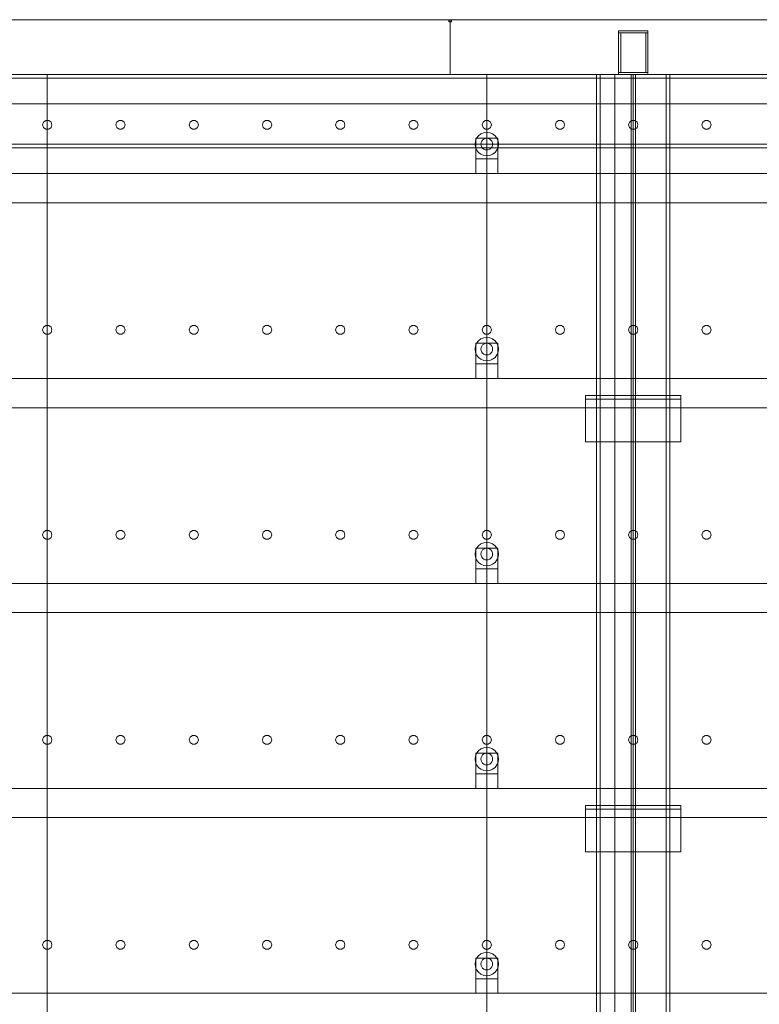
# Model space of a CAD drawing. Header units: millimetres. Extents: x -4738 to 65662, y -68080 to 6847.
# Tile 1005 of 1056: x 45623 to 46633, y 1655 to 3000. Entities that reach past the tile are written whole.
import ezdxf

# ---------------------------------------------------------------- set-up
doc = ezdxf.new("R2010")
doc.units = ezdxf.units.MM
doc.layers.add('lateral_secador', color=7, linetype='Continuous', lineweight=0)

msp = doc.modelspace()

# ---------------------------------------------------------------- linework, layer by layer
at = {"layer": 'lateral_secador'}
for p, q in [((45211.134, 3000), (46211.134, 3000)), ((46209.134, 3000), (46213.134, 3000)), ((46209.134, 3000), (46209.134, 2997)), ((46211.134, 2925), (46211.134, 3000)), ((46211.134, 3000), (47211.134, 3000)), ((46213.134, 2997), (46213.134, 3000)), ((46209.134, 2997), (46213.134, 2997)), ((46441.134, 2985), (46481.134, 2985)), ((46441.134, 2985), (46441.134, 2982)), ((46441.134, 2982), (46481.134, 2982)), ((46441.134, 2982), (46444.134, 2982)), ((46441.134, 2982), (46441.134, 2928)), ((46444.134, 2928), (46444.134, 2982)), ((46478.134, 2982), (46481.134, 2982)), ((46478.134, 2982), (46478.134, 2928)), ((46481.134, 2982), (46481.134, 2985)), ((46481.134, 2928), (46481.134, 2982)), ((40461.134, 2925), (60461.134, 2925)), ((40461.134, 2920), (60461.134, 2920)), ((45211.134, 2925), (46211.134, 2925)), ((45461.134, 2925), (45661.134, 2925)), ((45661.134, 0), (45661.134, 2925)), ((45661.134, 2925), (46261.134, 2925)), ((45661.134, 2925), (45661.134, 410)), ((46211.134, 2925), (47211.134, 2925)), ((46261.134, 410), (46261.134, 2925)), ((46261.134, 2925), (46436.134, 2925)), ((46261.134, 2925), (46261.134, 0)), ((46411.134, 2925), (46511.134, 2925)), ((46411.134, 2925), (46411.134, 20)), ((46411.134, 2925), (46416.134, 2925)), ((46416.134, 20), (46416.134, 2925)), ((46436.134, 0), (46436.134, 2925)), ((46436.134, 2925), (46461.134, 2925)), ((46436.134, 2925), (46436.134, 1400)), ((46441.134, 2928), (46481.134, 2928)), ((46441.134, 2928), (46441.134, 2925)), ((46441.134, 2928), (46444.134, 2928)), ((46441.134, 2925), (46481.134, 2925)), ((46458.134, 2925), (46464.134, 2925)), ((46458.134, 2925), (46458.134, 60)), ((46461.134, 0), (46461.134, 2925)), ((46461.134, 2925), (46886.134, 2925)), ((46461.134, 1400), (46461.134, 2925)), ((46464.134, 60), (46464.134, 2925)), ((46478.134, 2928), (46481.134, 2928)), ((46481.134, 2925), (46481.134, 2928)), ((46506.134, 2925), (46511.134, 2925)), ((46506.134, 2925), (46506.134, 20)), ((46511.134, 20), (46511.134, 2925)), ((40461.134, 2885), (60461.134, 2885)), ((45655.997, 2860.082), (45654.784, 2856.35)), ((45654.784, 2856.35), (45655.997, 2852.618)), ((45659.172, 2862.389), (45655.997, 2860.082)), ((45655.997, 2852.618), (45659.172, 2850.311)), ((45663.096, 2862.389), (45659.172, 2862.389)), ((45666.271, 2860.082), (45663.096, 2862.389)), ((45663.096, 2850.311), (45666.271, 2852.618)), ((45667.484, 2856.35), (45666.271, 2860.082)), ((45666.271, 2852.618), (45667.484, 2856.35)), ((45755.997, 2860.082), (45754.784, 2856.35)), ((45754.784, 2856.35), (45755.997, 2852.618)), ((45759.172, 2862.389), (45755.997, 2860.082)), ((45755.997, 2852.618), (45759.172, 2850.311)), ((45763.096, 2862.389), (45759.172, 2862.389)), ((45766.271, 2860.082), (45763.096, 2862.389)), ((45763.096, 2850.311), (45766.271, 2852.618)), ((45767.484, 2856.35), (45766.271, 2860.082)), ((45766.271, 2852.618), (45767.484, 2856.35)), ((45855.997, 2860.082), (45854.784, 2856.35)), ((45854.784, 2856.35), (45855.997, 2852.618)), ((45859.172, 2862.389), (45855.997, 2860.082)), ((45855.997, 2852.618), (45859.172, 2850.311)), ((45863.096, 2862.389), (45859.172, 2862.389)), ((45866.271, 2860.082), (45863.096, 2862.389)), ((45863.096, 2850.311), (45866.271, 2852.618)), ((45867.484, 2856.35), (45866.271, 2860.082)), ((45866.271, 2852.618), (45867.484, 2856.35)), ((45955.997, 2860.082), (45954.784, 2856.35)), ((45954.784, 2856.35), (45955.997, 2852.618)), ((45959.172, 2862.389), (45955.997, 2860.082)), ((45955.997, 2852.618), (45959.172, 2850.311)), ((45963.096, 2862.389), (45959.172, 2862.389)), ((45966.271, 2860.082), (45963.096, 2862.389)), ((45963.096, 2850.311), (45966.271, 2852.618)), ((45967.484, 2856.35), (45966.271, 2860.082)), ((45966.271, 2852.618), (45967.484, 2856.35)), ((46055.997, 2860.082), (46054.784, 2856.35)), ((46054.784, 2856.35), (46055.997, 2852.618)), ((46059.172, 2862.389), (46055.997, 2860.082)), ((46055.997, 2852.618), (46059.172, 2850.311)), ((46063.096, 2862.389), (46059.172, 2862.389)), ((46066.271, 2860.082), (46063.096, 2862.389)), ((46063.096, 2850.311), (46066.271, 2852.618)), ((46067.484, 2856.35), (46066.271, 2860.082)), ((46066.271, 2852.618), (46067.484, 2856.35)), ((46155.997, 2860.082), (46154.784, 2856.35)), ((46154.784, 2856.35), (46155.997, 2852.618)), ((46159.172, 2862.389), (46155.997, 2860.082)), ((46155.997, 2852.618), (46159.172, 2850.311)), ((46163.096, 2862.389), (46159.172, 2862.389)), ((46166.271, 2860.082), (46163.096, 2862.389)), ((46163.096, 2850.311), (46166.271, 2852.618)), ((46167.484, 2856.35), (46166.271, 2860.082)), ((46166.271, 2852.618), (46167.484, 2856.35)), ((46255.997, 2860.082), (46254.784, 2856.35)), ((46254.784, 2856.35), (46255.997, 2852.618)), ((46259.172, 2862.389), (46255.997, 2860.082)), ((46255.997, 2852.618), (46259.172, 2850.311)), ((46263.096, 2862.389), (46259.172, 2862.389)), ((46266.271, 2860.082), (46263.096, 2862.389)), ((46263.096, 2850.311), (46266.271, 2852.618)), ((46267.484, 2856.35), (46266.271, 2860.082)), ((46266.271, 2852.618), (46267.484, 2856.35)), ((46355.997, 2860.082), (46354.784, 2856.35)), ((46354.784, 2856.35), (46355.997, 2852.618)), ((46359.172, 2862.389), (46355.997, 2860.082)), ((46355.997, 2852.618), (46359.172, 2850.311)), ((46363.096, 2862.389), (46359.172, 2862.389)), ((46366.271, 2860.082), (46363.096, 2862.389)), ((46363.096, 2850.311), (46366.271, 2852.618)), ((46367.484, 2856.35), (46366.271, 2860.082)), ((46366.271, 2852.618), (46367.484, 2856.35)), ((46455.997, 2860.082), (46454.784, 2856.35)), ((46454.784, 2856.35), (46455.997, 2852.618)), ((46459.172, 2862.389), (46455.997, 2860.082)), ((46455.997, 2852.618), (46459.172, 2850.311)), ((46463.096, 2862.389), (46459.172, 2862.389)), ((46466.271, 2860.082), (46463.096, 2862.389)), ((46463.096, 2850.311), (46466.271, 2852.618)), ((46467.484, 2856.35), (46466.271, 2860.082)), ((46466.271, 2852.618), (46467.484, 2856.35)), ((46555.997, 2860.082), (46554.784, 2856.35)), ((46554.784, 2856.35), (46555.997, 2852.618)), ((46559.172, 2862.389), (46555.997, 2860.082)), ((46555.997, 2852.618), (46559.172, 2850.311)), ((46563.096, 2862.389), (46559.172, 2862.389)), ((46566.271, 2860.082), (46563.096, 2862.389)), ((46563.096, 2850.311), (46566.271, 2852.618)), ((46567.484, 2856.35), (46566.271, 2860.082)), ((46566.271, 2852.618), (46567.484, 2856.35)), ((45659.172, 2850.311), (45663.096, 2850.311)), ((45759.172, 2850.311), (45763.096, 2850.311)), ((45859.172, 2850.311), (45863.096, 2850.311)), ((45959.172, 2850.311), (45963.096, 2850.311)), ((46059.172, 2850.311), (46063.096, 2850.311)), ((46159.172, 2850.311), (46163.096, 2850.311)), ((46247.277, 2838), (46245.679, 2834.141)), ((46246.134, 2838), (46276.134, 2838)), ((46246.134, 2838), (46246.134, 2810)), ((46249.82, 2841.314), (46247.277, 2838)), ((46253.134, 2843.856), (46249.82, 2841.314)), ((46256.993, 2845.455), (46253.134, 2843.856)), ((46261.134, 2846), (46256.993, 2845.455)), ((46261.134, 2838), (46259.063, 2837.727)), ((46259.172, 2850.311), (46263.096, 2850.311)), ((46265.275, 2845.455), (46261.134, 2846)), ((46263.204, 2837.727), (46261.134, 2838)), ((46269.134, 2843.856), (46265.275, 2845.455)), ((46272.448, 2841.314), (46269.134, 2843.856)), ((46274.99, 2838), (46272.448, 2841.314)), ((46276.589, 2834.141), (46274.99, 2838)), ((46276.134, 2810), (46276.134, 2838)), ((46359.172, 2850.311), (46363.096, 2850.311)), ((46459.172, 2850.311), (46463.096, 2850.311)), ((46559.172, 2850.311), (46563.096, 2850.311)), ((40461.134, 2830), (60461.134, 2830)), ((40461.134, 2825), (60461.134, 2825)), ((46245.679, 2834.141), (46245.134, 2830)), ((46245.134, 2830), (46245.679, 2825.859)), ((46245.679, 2825.859), (46247.277, 2822)), ((46253.406, 2832.071), (46253.134, 2830)), ((46253.134, 2830), (46253.406, 2827.929)), ((46254.206, 2834), (46253.406, 2832.071)), ((46253.406, 2827.929), (46254.206, 2826)), ((46255.477, 2835.657), (46254.206, 2834)), ((46254.206, 2826), (46255.477, 2824.343)), ((46257.134, 2836.928), (46255.477, 2835.657)), ((46259.063, 2837.727), (46257.134, 2836.928)), ((46265.134, 2836.928), (46263.204, 2837.727)), ((46266.791, 2835.657), (46265.134, 2836.928)), ((46268.062, 2834), (46266.791, 2835.657)), ((46266.791, 2824.343), (46268.062, 2826)), ((46268.861, 2832.071), (46268.062, 2834)), ((46268.062, 2826), (46268.861, 2827.929)), ((46269.134, 2830), (46268.861, 2832.071)), ((46268.861, 2827.929), (46269.134, 2830)), ((46274.99, 2822), (46276.589, 2825.859)), ((46277.134, 2830), (46276.589, 2834.141)), ((46276.589, 2825.859), (46277.134, 2830)), ((46247.277, 2822), (46249.82, 2818.686)), ((46249.82, 2818.686), (46253.134, 2816.144)), ((46253.134, 2816.144), (46256.993, 2814.545)), ((46255.477, 2824.343), (46257.134, 2823.072)), ((46256.993, 2814.545), (46261.134, 2814)), ((46257.134, 2823.072), (46259.063, 2822.273)), ((46259.063, 2822.273), (46261.134, 2822)), ((46261.134, 2822), (46263.204, 2822.273)), ((46261.134, 2814), (46265.275, 2814.545)), ((46263.204, 2822.273), (46265.134, 2823.072)), ((46265.134, 2823.072), (46266.791, 2824.343)), ((46265.275, 2814.545), (46269.134, 2816.144)), ((46269.134, 2816.144), (46272.448, 2818.686)), ((46272.448, 2818.686), (46274.99, 2822)), ((46246.134, 2810), (46276.134, 2810)), ((46246.134, 2810), (46246.134, 2790)), ((46276.134, 2790), (46276.134, 2810)), ((40811.134, 2790), (60111.134, 2790)), ((46246.134, 2790), (46276.134, 2790)), ((40811.134, 2750), (60111.134, 2750)), ((45655.997, 2580.082), (45654.784, 2576.35)), ((45654.784, 2576.35), (45655.997, 2572.618)), ((45659.172, 2582.389), (45655.997, 2580.082)), ((45655.997, 2572.618), (45659.172, 2570.311)), ((45663.096, 2582.389), (45659.172, 2582.389)), ((45659.172, 2570.311), (45663.096, 2570.311)), ((45666.271, 2580.082), (45663.096, 2582.389)), ((45663.096, 2570.311), (45666.271, 2572.618)), ((45667.484, 2576.35), (45666.271, 2580.082)), ((45666.271, 2572.618), (45667.484, 2576.35)), ((45755.997, 2580.082), (45754.784, 2576.35)), ((45754.784, 2576.35), (45755.997, 2572.618)), ((45759.172, 2582.389), (45755.997, 2580.082)), ((45755.997, 2572.618), (45759.172, 2570.311)), ((45763.096, 2582.389), (45759.172, 2582.389)), ((45759.172, 2570.311), (45763.096, 2570.311)), ((45766.271, 2580.082), (45763.096, 2582.389)), ((45763.096, 2570.311), (45766.271, 2572.618)), ((45767.484, 2576.35), (45766.271, 2580.082)), ((45766.271, 2572.618), (45767.484, 2576.35)), ((45855.997, 2580.082), (45854.784, 2576.35)), ((45854.784, 2576.35), (45855.997, 2572.618)), ((45859.172, 2582.389), (45855.997, 2580.082)), ((45855.997, 2572.618), (45859.172, 2570.311)), ((45863.096, 2582.389), (45859.172, 2582.389)), ((45859.172, 2570.311), (45863.096, 2570.311)), ((45866.271, 2580.082), (45863.096, 2582.389)), ((45863.096, 2570.311), (45866.271, 2572.618)), ((45867.484, 2576.35), (45866.271, 2580.082)), ((45866.271, 2572.618), (45867.484, 2576.35)), ((45955.997, 2580.082), (45954.784, 2576.35)), ((45954.784, 2576.35), (45955.997, 2572.618)), ((45959.172, 2582.389), (45955.997, 2580.082)), ((45955.997, 2572.618), (45959.172, 2570.311)), ((45963.096, 2582.389), (45959.172, 2582.389)), ((45959.172, 2570.311), (45963.096, 2570.311)), ((45966.271, 2580.082), (45963.096, 2582.389)), ((45963.096, 2570.311), (45966.271, 2572.618)), ((45967.484, 2576.35), (45966.271, 2580.082)), ((45966.271, 2572.618), (45967.484, 2576.35)), ((46055.997, 2580.082), (46054.784, 2576.35)), ((46054.784, 2576.35), (46055.997, 2572.618)), ((46059.172, 2582.389), (46055.997, 2580.082)), ((46055.997, 2572.618), (46059.172, 2570.311)), ((46063.096, 2582.389), (46059.172, 2582.389)), ((46059.172, 2570.311), (46063.096, 2570.311)), ((46066.271, 2580.082), (46063.096, 2582.389)), ((46063.096, 2570.311), (46066.271, 2572.618)), ((46067.484, 2576.35), (46066.271, 2580.082)), ((46066.271, 2572.618), (46067.484, 2576.35)), ((46155.997, 2580.082), (46154.784, 2576.35)), ((46154.784, 2576.35), (46155.997, 2572.618)), ((46159.172, 2582.389), (46155.997, 2580.082)), ((46155.997, 2572.618), (46159.172, 2570.311)), ((46163.096, 2582.389), (46159.172, 2582.389)), ((46159.172, 2570.311), (46163.096, 2570.311)), ((46166.271, 2580.082), (46163.096, 2582.389)), ((46163.096, 2570.311), (46166.271, 2572.618)), ((46167.484, 2576.35), (46166.271, 2580.082)), ((46166.271, 2572.618), (46167.484, 2576.35)), ((46255.997, 2580.082), (46254.784, 2576.35)), ((46254.784, 2576.35), (46255.997, 2572.618)), ((46259.172, 2582.389), (46255.997, 2580.082)), ((46255.997, 2572.618), (46259.172, 2570.311)), ((46263.096, 2582.389), (46259.172, 2582.389)), ((46259.172, 2570.311), (46263.096, 2570.311)), ((46266.271, 2580.082), (46263.096, 2582.389)), ((46263.096, 2570.311), (46266.271, 2572.618)), ((46267.484, 2576.35), (46266.271, 2580.082)), ((46266.271, 2572.618), (46267.484, 2576.35)), ((46355.997, 2580.082), (46354.784, 2576.35)), ((46354.784, 2576.35), (46355.997, 2572.618)), ((46359.172, 2582.389), (46355.997, 2580.082)), ((46355.997, 2572.618), (46359.172, 2570.311)), ((46363.096, 2582.389), (46359.172, 2582.389)), ((46359.172, 2570.311), (46363.096, 2570.311)), ((46366.271, 2580.082), (46363.096, 2582.389)), ((46363.096, 2570.311), (46366.271, 2572.618)), ((46367.484, 2576.35), (46366.271, 2580.082)), ((46366.271, 2572.618), (46367.484, 2576.35)), ((46455.997, 2580.082), (46454.784, 2576.35)), ((46454.784, 2576.35), (46455.997, 2572.618)), ((46459.172, 2582.389), (46455.997, 2580.082)), ((46455.997, 2572.618), (46459.172, 2570.311)), ((46463.096, 2582.389), (46459.172, 2582.389)), ((46459.172, 2570.311), (46463.096, 2570.311)), ((46466.271, 2580.082), (46463.096, 2582.389)), ((46463.096, 2570.311), (46466.271, 2572.618)), ((46467.484, 2576.35), (46466.271, 2580.082)), ((46466.271, 2572.618), (46467.484, 2576.35)), ((46555.997, 2580.082), (46554.784, 2576.35)), ((46554.784, 2576.35), (46555.997, 2572.618)), ((46559.172, 2582.389), (46555.997, 2580.082)), ((46555.997, 2572.618), (46559.172, 2570.311)), ((46563.096, 2582.389), (46559.172, 2582.389)), ((46559.172, 2570.311), (46563.096, 2570.311)), ((46566.271, 2580.082), (46563.096, 2582.389)), ((46563.096, 2570.311), (46566.271, 2572.618)), ((46567.484, 2576.35), (46566.271, 2580.082)), ((46566.271, 2572.618), (46567.484, 2576.35)), ((46247.277, 2558), (46245.679, 2554.141)), ((46246.134, 2558), (46276.134, 2558)), ((46246.134, 2558), (46246.134, 2530)), ((46249.82, 2561.314), (46247.277, 2558)), ((46253.134, 2563.856), (46249.82, 2561.314)), ((46256.993, 2565.455), (46253.134, 2563.856)), ((46255.477, 2555.657), (46254.206, 2554)), ((46257.134, 2556.928), (46255.477, 2555.657)), ((46261.134, 2566), (46256.993, 2565.455)), ((46259.063, 2557.727), (46257.134, 2556.928)), ((46261.134, 2558), (46259.063, 2557.727)), ((46265.275, 2565.455), (46261.134, 2566)), ((46263.204, 2557.727), (46261.134, 2558)), ((46265.134, 2556.928), (46263.204, 2557.727)), ((46266.791, 2555.657), (46265.134, 2556.928)), ((46269.134, 2563.856), (46265.275, 2565.455)), ((46268.062, 2554), (46266.791, 2555.657)), ((46272.448, 2561.314), (46269.134, 2563.856)), ((46274.99, 2558), (46272.448, 2561.314)), ((46276.589, 2554.141), (46274.99, 2558)), ((46276.134, 2530), (46276.134, 2558)), ((46245.679, 2554.141), (46245.134, 2550)), ((46245.134, 2550), (46245.679, 2545.859)), ((46245.679, 2545.859), (46247.277, 2542)), ((46253.406, 2552.071), (46253.134, 2550)), ((46253.134, 2550), (46253.406, 2547.929)), ((46254.206, 2554), (46253.406, 2552.071)), ((46253.406, 2547.929), (46254.206, 2546)), ((46254.206, 2546), (46255.477, 2544.343)), ((46255.477, 2544.343), (46257.134, 2543.072)), ((46257.134, 2543.072), (46259.063, 2542.273)), ((46259.063, 2542.273), (46261.134, 2542)), ((46261.134, 2542), (46263.204, 2542.273)), ((46263.204, 2542.273), (46265.134, 2543.072)), ((46265.134, 2543.072), (46266.791, 2544.343)), ((46266.791, 2544.343), (46268.062, 2546)), ((46268.861, 2552.071), (46268.062, 2554)), ((46268.062, 2546), (46268.861, 2547.929)), ((46269.134, 2550), (46268.861, 2552.071)), ((46268.861, 2547.929), (46269.134, 2550)), ((46274.99, 2542), (46276.589, 2545.859)), ((46277.134, 2550), (46276.589, 2554.141)), ((46276.589, 2545.859), (46277.134, 2550)), ((46246.134, 2530), (46276.134, 2530)), ((46246.134, 2530), (46246.134, 2510)), ((46247.277, 2542), (46249.82, 2538.686)), ((46249.82, 2538.686), (46253.134, 2536.144)), ((46253.134, 2536.144), (46256.993, 2534.545)), ((46256.993, 2534.545), (46261.134, 2534)), ((46261.134, 2534), (46265.275, 2534.545)), ((46265.275, 2534.545), (46269.134, 2536.144)), ((46269.134, 2536.144), (46272.448, 2538.686)), ((46272.448, 2538.686), (46274.99, 2542)), ((46276.134, 2510), (46276.134, 2530)), ((40811.134, 2510), (60111.134, 2510)), ((46246.134, 2510), (46276.134, 2510)), ((46396.134, 2486.5), (46526.134, 2486.5)), ((46396.134, 2486.5), (46396.134, 2423.5)), ((46396.134, 2486.5), (46396.134, 2481.5)), ((46396.134, 2481.5), (46526.134, 2481.5)), ((46526.134, 2423.5), (46526.134, 2486.5)), ((46526.134, 2481.5), (46526.134, 2486.5)), ((40811.134, 2470), (60111.134, 2470)), ((46396.134, 2423.5), (46526.134, 2423.5)), ((45655.997, 2300.082), (45654.784, 2296.35)), ((45659.172, 2302.389), (45655.997, 2300.082)), ((45663.096, 2302.389), (45659.172, 2302.389)), ((45666.271, 2300.082), (45663.096, 2302.389)), ((45667.484, 2296.35), (45666.271, 2300.082)), ((45755.997, 2300.082), (45754.784, 2296.35)), ((45759.172, 2302.389), (45755.997, 2300.082)), ((45763.096, 2302.389), (45759.172, 2302.389)), ((45766.271, 2300.082), (45763.096, 2302.389)), ((45767.484, 2296.35), (45766.271, 2300.082)), ((45855.997, 2300.082), (45854.784, 2296.35)), ((45859.172, 2302.389), (45855.997, 2300.082)), ((45863.096, 2302.389), (45859.172, 2302.389)), ((45866.271, 2300.082), (45863.096, 2302.389)), ((45867.484, 2296.35), (45866.271, 2300.082)), ((45955.997, 2300.082), (45954.784, 2296.35)), ((45959.172, 2302.389), (45955.997, 2300.082)), ((45963.096, 2302.389), (45959.172, 2302.389)), ((45966.271, 2300.082), (45963.096, 2302.389)), ((45967.484, 2296.35), (45966.271, 2300.082)), ((46055.997, 2300.082), (46054.784, 2296.35)), ((46059.172, 2302.389), (46055.997, 2300.082)), ((46063.096, 2302.389), (46059.172, 2302.389)), ((46066.271, 2300.082), (46063.096, 2302.389)), ((46067.484, 2296.35), (46066.271, 2300.082)), ((46155.997, 2300.082), (46154.784, 2296.35)), ((46159.172, 2302.389), (46155.997, 2300.082)), ((46163.096, 2302.389), (46159.172, 2302.389)), ((46166.271, 2300.082), (46163.096, 2302.389)), ((46167.484, 2296.35), (46166.271, 2300.082)), ((46255.997, 2300.082), (46254.784, 2296.35)), ((46259.172, 2302.389), (46255.997, 2300.082)), ((46263.096, 2302.389), (46259.172, 2302.389)), ((46266.271, 2300.082), (46263.096, 2302.389)), ((46267.484, 2296.35), (46266.271, 2300.082)), ((46355.997, 2300.082), (46354.784, 2296.35)), ((46359.172, 2302.389), (46355.997, 2300.082)), ((46363.096, 2302.389), (46359.172, 2302.389)), ((46366.271, 2300.082), (46363.096, 2302.389)), ((46367.484, 2296.35), (46366.271, 2300.082)), ((46455.997, 2300.082), (46454.784, 2296.35)), ((46459.172, 2302.389), (46455.997, 2300.082)), ((46463.096, 2302.389), (46459.172, 2302.389)), ((46466.271, 2300.082), (46463.096, 2302.389)), ((46467.484, 2296.35), (46466.271, 2300.082)), ((46555.997, 2300.082), (46554.784, 2296.35)), ((46559.172, 2302.389), (46555.997, 2300.082)), ((46563.096, 2302.389), (46559.172, 2302.389)), ((46566.271, 2300.082), (46563.096, 2302.389)), ((46567.484, 2296.35), (46566.271, 2300.082)), ((45654.784, 2296.35), (45655.997, 2292.618)), ((45655.997, 2292.618), (45659.172, 2290.311)), ((45659.172, 2290.311), (45663.096, 2290.311)), ((45663.096, 2290.311), (45666.271, 2292.618)), ((45666.271, 2292.618), (45667.484, 2296.35)), ((45754.784, 2296.35), (45755.997, 2292.618)), ((45755.997, 2292.618), (45759.172, 2290.311)), ((45759.172, 2290.311), (45763.096, 2290.311)), ((45763.096, 2290.311), (45766.271, 2292.618)), ((45766.271, 2292.618), (45767.484, 2296.35)), ((45854.784, 2296.35), (45855.997, 2292.618)), ((45855.997, 2292.618), (45859.172, 2290.311)), ((45859.172, 2290.311), (45863.096, 2290.311)), ((45863.096, 2290.311), (45866.271, 2292.618)), ((45866.271, 2292.618), (45867.484, 2296.35)), ((45954.784, 2296.35), (45955.997, 2292.618)), ((45955.997, 2292.618), (45959.172, 2290.311)), ((45959.172, 2290.311), (45963.096, 2290.311)), ((45963.096, 2290.311), (45966.271, 2292.618)), ((45966.271, 2292.618), (45967.484, 2296.35)), ((46054.784, 2296.35), (46055.997, 2292.618)), ((46055.997, 2292.618), (46059.172, 2290.311)), ((46059.172, 2290.311), (46063.096, 2290.311)), ((46063.096, 2290.311), (46066.271, 2292.618)), ((46066.271, 2292.618), (46067.484, 2296.35)), ((46154.784, 2296.35), (46155.997, 2292.618)), ((46155.997, 2292.618), (46159.172, 2290.311)), ((46159.172, 2290.311), (46163.096, 2290.311)), ((46163.096, 2290.311), (46166.271, 2292.618)), ((46166.271, 2292.618), (46167.484, 2296.35)), ((46254.784, 2296.35), (46255.997, 2292.618)), ((46255.997, 2292.618), (46259.172, 2290.311)), ((46259.172, 2290.311), (46263.096, 2290.311)), ((46263.096, 2290.311), (46266.271, 2292.618)), ((46266.271, 2292.618), (46267.484, 2296.35)), ((46354.784, 2296.35), (46355.997, 2292.618)), ((46355.997, 2292.618), (46359.172, 2290.311)), ((46359.172, 2290.311), (46363.096, 2290.311)), ((46363.096, 2290.311), (46366.271, 2292.618)), ((46366.271, 2292.618), (46367.484, 2296.35)), ((46454.784, 2296.35), (46455.997, 2292.618)), ((46455.997, 2292.618), (46459.172, 2290.311)), ((46459.172, 2290.311), (46463.096, 2290.311)), ((46463.096, 2290.311), (46466.271, 2292.618)), ((46466.271, 2292.618), (46467.484, 2296.35)), ((46554.784, 2296.35), (46555.997, 2292.618)), ((46555.997, 2292.618), (46559.172, 2290.311)), ((46559.172, 2290.311), (46563.096, 2290.311)), ((46563.096, 2290.311), (46566.271, 2292.618)), ((46566.271, 2292.618), (46567.484, 2296.35)), ((46245.679, 2274.141), (46245.134, 2270)), ((46247.277, 2278), (46245.679, 2274.141)), ((46246.134, 2278), (46276.134, 2278)), ((46246.134, 2278), (46246.134, 2250)), ((46249.82, 2281.314), (46247.277, 2278)), ((46253.134, 2283.856), (46249.82, 2281.314)), ((46256.993, 2285.455), (46253.134, 2283.856)), ((46254.206, 2274), (46253.406, 2272.071)), ((46255.477, 2275.657), (46254.206, 2274)), ((46257.134, 2276.928), (46255.477, 2275.657)), ((46261.134, 2286), (46256.993, 2285.455)), ((46259.063, 2277.727), (46257.134, 2276.928)), ((46261.134, 2278), (46259.063, 2277.727)), ((46265.275, 2285.455), (46261.134, 2286)), ((46263.204, 2277.727), (46261.134, 2278)), ((46265.134, 2276.928), (46263.204, 2277.727)), ((46266.791, 2275.657), (46265.134, 2276.928)), ((46269.134, 2283.856), (46265.275, 2285.455)), ((46268.062, 2274), (46266.791, 2275.657)), ((46268.861, 2272.071), (46268.062, 2274)), ((46272.448, 2281.314), (46269.134, 2283.856)), ((46274.99, 2278), (46272.448, 2281.314)), ((46276.589, 2274.141), (46274.99, 2278)), ((46276.134, 2250), (46276.134, 2278)), ((46277.134, 2270), (46276.589, 2274.141)), ((46245.134, 2270), (46245.679, 2265.859)), ((46245.679, 2265.859), (46247.277, 2262)), ((46247.277, 2262), (46249.82, 2258.686)), ((46253.406, 2272.071), (46253.134, 2270)), ((46253.134, 2270), (46253.406, 2267.929)), ((46253.406, 2267.929), (46254.206, 2266)), ((46254.206, 2266), (46255.477, 2264.343)), ((46255.477, 2264.343), (46257.134, 2263.072)), ((46257.134, 2263.072), (46259.063, 2262.273)), ((46259.063, 2262.273), (46261.134, 2262)), ((46261.134, 2262), (46263.204, 2262.273)), ((46263.204, 2262.273), (46265.134, 2263.072)), ((46265.134, 2263.072), (46266.791, 2264.343)), ((46266.791, 2264.343), (46268.062, 2266)), ((46268.062, 2266), (46268.861, 2267.929)), ((46269.134, 2270), (46268.861, 2272.071)), ((46268.861, 2267.929), (46269.134, 2270)), ((46272.448, 2258.686), (46274.99, 2262)), ((46274.99, 2262), (46276.589, 2265.859)), ((46276.589, 2265.859), (46277.134, 2270)), ((46246.134, 2250), (46276.134, 2250)), ((46246.134, 2250), (46246.134, 2230)), ((46249.82, 2258.686), (46253.134, 2256.144)), ((46253.134, 2256.144), (46256.993, 2254.545)), ((46256.993, 2254.545), (46261.134, 2254)), ((46261.134, 2254), (46265.275, 2254.545)), ((46265.275, 2254.545), (46269.134, 2256.144)), ((46269.134, 2256.144), (46272.448, 2258.686)), ((46276.134, 2230), (46276.134, 2250)), ((40811.134, 2230), (60111.134, 2230)), ((46246.134, 2230), (46276.134, 2230)), ((40811.134, 2190), (60111.134, 2190)), ((45655.997, 2020.082), (45654.784, 2016.35)), ((45659.172, 2022.389), (45655.997, 2020.082)), ((45663.096, 2022.389), (45659.172, 2022.389)), ((45666.271, 2020.082), (45663.096, 2022.389)), ((45667.484, 2016.35), (45666.271, 2020.082)), ((45755.997, 2020.082), (45754.784, 2016.35)), ((45759.172, 2022.389), (45755.997, 2020.082)), ((45763.096, 2022.389), (45759.172, 2022.389)), ((45766.271, 2020.082), (45763.096, 2022.389)), ((45767.484, 2016.35), (45766.271, 2020.082)), ((45855.997, 2020.082), (45854.784, 2016.35)), ((45859.172, 2022.389), (45855.997, 2020.082)), ((45863.096, 2022.389), (45859.172, 2022.389)), ((45866.271, 2020.082), (45863.096, 2022.389)), ((45867.484, 2016.35), (45866.271, 2020.082)), ((45955.997, 2020.082), (45954.784, 2016.35)), ((45959.172, 2022.389), (45955.997, 2020.082)), ((45963.096, 2022.389), (45959.172, 2022.389)), ((45966.271, 2020.082), (45963.096, 2022.389)), ((45967.484, 2016.35), (45966.271, 2020.082)), ((46055.997, 2020.082), (46054.784, 2016.35)), ((46059.172, 2022.389), (46055.997, 2020.082)), ((46063.096, 2022.389), (46059.172, 2022.389)), ((46066.271, 2020.082), (46063.096, 2022.389)), ((46067.484, 2016.35), (46066.271, 2020.082)), ((46155.997, 2020.082), (46154.784, 2016.35)), ((46159.172, 2022.389), (46155.997, 2020.082)), ((46163.096, 2022.389), (46159.172, 2022.389)), ((46166.271, 2020.082), (46163.096, 2022.389)), ((46167.484, 2016.35), (46166.271, 2020.082)), ((46255.997, 2020.082), (46254.784, 2016.35)), ((46259.172, 2022.389), (46255.997, 2020.082)), ((46263.096, 2022.389), (46259.172, 2022.389)), ((46266.271, 2020.082), (46263.096, 2022.389)), ((46267.484, 2016.35), (46266.271, 2020.082)), ((46355.997, 2020.082), (46354.784, 2016.35)), ((46359.172, 2022.389), (46355.997, 2020.082)), ((46363.096, 2022.389), (46359.172, 2022.389)), ((46366.271, 2020.082), (46363.096, 2022.389)), ((46367.484, 2016.35), (46366.271, 2020.082)), ((46455.997, 2020.082), (46454.784, 2016.35)), ((46459.172, 2022.389), (46455.997, 2020.082)), ((46463.096, 2022.389), (46459.172, 2022.389)), ((46466.271, 2020.082), (46463.096, 2022.389)), ((46467.484, 2016.35), (46466.271, 2020.082)), ((46555.997, 2020.082), (46554.784, 2016.35)), ((46559.172, 2022.389), (46555.997, 2020.082)), ((46563.096, 2022.389), (46559.172, 2022.389)), ((46566.271, 2020.082), (46563.096, 2022.389)), ((46567.484, 2016.35), (46566.271, 2020.082)), ((45654.784, 2016.35), (45655.997, 2012.618)), ((45655.997, 2012.618), (45659.172, 2010.311)), ((45659.172, 2010.311), (45663.096, 2010.311)), ((45663.096, 2010.311), (45666.271, 2012.618)), ((45666.271, 2012.618), (45667.484, 2016.35)), ((45754.784, 2016.35), (45755.997, 2012.618)), ((45755.997, 2012.618), (45759.172, 2010.311)), ((45759.172, 2010.311), (45763.096, 2010.311)), ((45763.096, 2010.311), (45766.271, 2012.618)), ((45766.271, 2012.618), (45767.484, 2016.35)), ((45854.784, 2016.35), (45855.997, 2012.618)), ((45855.997, 2012.618), (45859.172, 2010.311)), ((45859.172, 2010.311), (45863.096, 2010.311)), ((45863.096, 2010.311), (45866.271, 2012.618)), ((45866.271, 2012.618), (45867.484, 2016.35)), ((45954.784, 2016.35), (45955.997, 2012.618)), ((45955.997, 2012.618), (45959.172, 2010.311)), ((45959.172, 2010.311), (45963.096, 2010.311)), ((45963.096, 2010.311), (45966.271, 2012.618)), ((45966.271, 2012.618), (45967.484, 2016.35)), ((46054.784, 2016.35), (46055.997, 2012.618)), ((46055.997, 2012.618), (46059.172, 2010.311)), ((46059.172, 2010.311), (46063.096, 2010.311)), ((46063.096, 2010.311), (46066.271, 2012.618)), ((46066.271, 2012.618), (46067.484, 2016.35)), ((46154.784, 2016.35), (46155.997, 2012.618)), ((46155.997, 2012.618), (46159.172, 2010.311)), ((46159.172, 2010.311), (46163.096, 2010.311)), ((46163.096, 2010.311), (46166.271, 2012.618)), ((46166.271, 2012.618), (46167.484, 2016.35)), ((46256.993, 2005.455), (46253.134, 2003.856)), ((46254.784, 2016.35), (46255.997, 2012.618)), ((46255.997, 2012.618), (46259.172, 2010.311)), ((46261.134, 2006), (46256.993, 2005.455)), ((46259.172, 2010.311), (46263.096, 2010.311)), ((46265.275, 2005.455), (46261.134, 2006)), ((46263.096, 2010.311), (46266.271, 2012.618)), ((46269.134, 2003.856), (46265.275, 2005.455)), ((46266.271, 2012.618), (46267.484, 2016.35)), ((46354.784, 2016.35), (46355.997, 2012.618)), ((46355.997, 2012.618), (46359.172, 2010.311)), ((46359.172, 2010.311), (46363.096, 2010.311)), ((46363.096, 2010.311), (46366.271, 2012.618)), ((46366.271, 2012.618), (46367.484, 2016.35)), ((46454.784, 2016.35), (46455.997, 2012.618)), ((46455.997, 2012.618), (46459.172, 2010.311)), ((46459.172, 2010.311), (46463.096, 2010.311)), ((46463.096, 2010.311), (46466.271, 2012.618)), ((46466.271, 2012.618), (46467.484, 2016.35)), ((46554.784, 2016.35), (46555.997, 2012.618)), ((46555.997, 2012.618), (46559.172, 2010.311)), ((46559.172, 2010.311), (46563.096, 2010.311)), ((46563.096, 2010.311), (46566.271, 2012.618)), ((46566.271, 2012.618), (46567.484, 2016.35)), ((46245.679, 1994.141), (46245.134, 1990)), ((46247.277, 1998), (46245.679, 1994.141)), ((46246.134, 1998), (46276.134, 1998)), ((46246.134, 1998), (46246.134, 1970)), ((46249.82, 2001.314), (46247.277, 1998)), ((46253.134, 2003.856), (46249.82, 2001.314)), ((46253.406, 1992.071), (46253.134, 1990)), ((46254.206, 1994), (46253.406, 1992.071)), ((46255.477, 1995.657), (46254.206, 1994)), ((46257.134, 1996.928), (46255.477, 1995.657)), ((46259.063, 1997.727), (46257.134, 1996.928)), ((46261.134, 1998), (46259.063, 1997.727)), ((46263.204, 1997.727), (46261.134, 1998)), ((46265.134, 1996.928), (46263.204, 1997.727)), ((46266.791, 1995.657), (46265.134, 1996.928)), ((46268.062, 1994), (46266.791, 1995.657)), ((46268.861, 1992.071), (46268.062, 1994)), ((46269.134, 1990), (46268.861, 1992.071)), ((46272.448, 2001.314), (46269.134, 2003.856)), ((46274.99, 1998), (46272.448, 2001.314)), ((46276.589, 1994.141), (46274.99, 1998)), ((46276.134, 1970), (46276.134, 1998)), ((46277.134, 1990), (46276.589, 1994.141)), ((46245.134, 1990), (46245.679, 1985.859)), ((46245.679, 1985.859), (46247.277, 1982)), ((46247.277, 1982), (46249.82, 1978.686)), ((46249.82, 1978.686), (46253.134, 1976.144)), ((46253.134, 1990), (46253.406, 1987.929)), ((46253.406, 1987.929), (46254.206, 1986)), ((46254.206, 1986), (46255.477, 1984.343)), ((46255.477, 1984.343), (46257.134, 1983.072)), ((46257.134, 1983.072), (46259.063, 1982.273)), ((46259.063, 1982.273), (46261.134, 1982)), ((46261.134, 1982), (46263.204, 1982.273)), ((46263.204, 1982.273), (46265.134, 1983.072)), ((46265.134, 1983.072), (46266.791, 1984.343)), ((46266.791, 1984.343), (46268.062, 1986)), ((46268.062, 1986), (46268.861, 1987.929)), ((46268.861, 1987.929), (46269.134, 1990)), ((46269.134, 1976.144), (46272.448, 1978.686)), ((46272.448, 1978.686), (46274.99, 1982)), ((46274.99, 1982), (46276.589, 1985.859)), ((46276.589, 1985.859), (46277.134, 1990)), ((46246.134, 1970), (46276.134, 1970)), ((46246.134, 1970), (46246.134, 1950)), ((46253.134, 1976.144), (46256.993, 1974.545)), ((46256.993, 1974.545), (46261.134, 1974)), ((46261.134, 1974), (46265.275, 1974.545)), ((46265.275, 1974.545), (46269.134, 1976.144)), ((46276.134, 1950), (46276.134, 1970)), ((40811.134, 1950), (60111.134, 1950)), ((46246.134, 1950), (46276.134, 1950)), ((46396.134, 1926.5), (46526.134, 1926.5)), ((46396.134, 1926.5), (46396.134, 1863.5)), ((46396.134, 1926.5), (46396.134, 1921.5)), ((46526.134, 1863.5), (46526.134, 1926.5)), ((46526.134, 1921.5), (46526.134, 1926.5)), ((40811.134, 1910), (60111.134, 1910)), ((46396.134, 1921.5), (46526.134, 1921.5)), ((46396.134, 1863.5), (46526.134, 1863.5)), ((45655.997, 1740.082), (45654.784, 1736.35)), ((45654.784, 1736.35), (45655.997, 1732.618)), ((45659.172, 1742.389), (45655.997, 1740.082)), ((45663.096, 1742.389), (45659.172, 1742.389)), ((45666.271, 1740.082), (45663.096, 1742.389)), ((45667.484, 1736.35), (45666.271, 1740.082)), ((45666.271, 1732.618), (45667.484, 1736.35)), ((45755.997, 1740.082), (45754.784, 1736.35)), ((45754.784, 1736.35), (45755.997, 1732.618)), ((45759.172, 1742.389), (45755.997, 1740.082)), ((45763.096, 1742.389), (45759.172, 1742.389)), ((45766.271, 1740.082), (45763.096, 1742.389)), ((45767.484, 1736.35), (45766.271, 1740.082)), ((45766.271, 1732.618), (45767.484, 1736.35)), ((45855.997, 1740.082), (45854.784, 1736.35)), ((45854.784, 1736.35), (45855.997, 1732.618)), ((45859.172, 1742.389), (45855.997, 1740.082)), ((45863.096, 1742.389), (45859.172, 1742.389)), ((45866.271, 1740.082), (45863.096, 1742.389)), ((45867.484, 1736.35), (45866.271, 1740.082)), ((45866.271, 1732.618), (45867.484, 1736.35)), ((45955.997, 1740.082), (45954.784, 1736.35)), ((45954.784, 1736.35), (45955.997, 1732.618)), ((45959.172, 1742.389), (45955.997, 1740.082)), ((45963.096, 1742.389), (45959.172, 1742.389)), ((45966.271, 1740.082), (45963.096, 1742.389)), ((45967.484, 1736.35), (45966.271, 1740.082)), ((45966.271, 1732.618), (45967.484, 1736.35)), ((46055.997, 1740.082), (46054.784, 1736.35)), ((46054.784, 1736.35), (46055.997, 1732.618)), ((46059.172, 1742.389), (46055.997, 1740.082)), ((46063.096, 1742.389), (46059.172, 1742.389)), ((46066.271, 1740.082), (46063.096, 1742.389)), ((46067.484, 1736.35), (46066.271, 1740.082)), ((46066.271, 1732.618), (46067.484, 1736.35)), ((46155.997, 1740.082), (46154.784, 1736.35)), ((46154.784, 1736.35), (46155.997, 1732.618)), ((46159.172, 1742.389), (46155.997, 1740.082)), ((46163.096, 1742.389), (46159.172, 1742.389)), ((46166.271, 1740.082), (46163.096, 1742.389)), ((46167.484, 1736.35), (46166.271, 1740.082)), ((46166.271, 1732.618), (46167.484, 1736.35)), ((46255.997, 1740.082), (46254.784, 1736.35)), ((46254.784, 1736.35), (46255.997, 1732.618)), ((46259.172, 1742.389), (46255.997, 1740.082)), ((46263.096, 1742.389), (46259.172, 1742.389)), ((46266.271, 1740.082), (46263.096, 1742.389)), ((46267.484, 1736.35), (46266.271, 1740.082)), ((46266.271, 1732.618), (46267.484, 1736.35)), ((46355.997, 1740.082), (46354.784, 1736.35)), ((46354.784, 1736.35), (46355.997, 1732.618)), ((46359.172, 1742.389), (46355.997, 1740.082)), ((46363.096, 1742.389), (46359.172, 1742.389)), ((46366.271, 1740.082), (46363.096, 1742.389)), ((46367.484, 1736.35), (46366.271, 1740.082)), ((46366.271, 1732.618), (46367.484, 1736.35)), ((46455.997, 1740.082), (46454.784, 1736.35)), ((46454.784, 1736.35), (46455.997, 1732.618)), ((46459.172, 1742.389), (46455.997, 1740.082)), ((46463.096, 1742.389), (46459.172, 1742.389)), ((46466.271, 1740.082), (46463.096, 1742.389)), ((46467.484, 1736.35), (46466.271, 1740.082)), ((46466.271, 1732.618), (46467.484, 1736.35)), ((46555.997, 1740.082), (46554.784, 1736.35)), ((46554.784, 1736.35), (46555.997, 1732.618)), ((46559.172, 1742.389), (46555.997, 1740.082)), ((46563.096, 1742.389), (46559.172, 1742.389)), ((46566.271, 1740.082), (46563.096, 1742.389)), ((46567.484, 1736.35), (46566.271, 1740.082)), ((46566.271, 1732.618), (46567.484, 1736.35)), ((45655.997, 1732.618), (45659.172, 1730.311)), ((45659.172, 1730.311), (45663.096, 1730.311)), ((45663.096, 1730.311), (45666.271, 1732.618)), ((45755.997, 1732.618), (45759.172, 1730.311)), ((45759.172, 1730.311), (45763.096, 1730.311)), ((45763.096, 1730.311), (45766.271, 1732.618)), ((45855.997, 1732.618), (45859.172, 1730.311)), ((45859.172, 1730.311), (45863.096, 1730.311)), ((45863.096, 1730.311), (45866.271, 1732.618)), ((45955.997, 1732.618), (45959.172, 1730.311)), ((45959.172, 1730.311), (45963.096, 1730.311)), ((45963.096, 1730.311), (45966.271, 1732.618)), ((46055.997, 1732.618), (46059.172, 1730.311)), ((46059.172, 1730.311), (46063.096, 1730.311)), ((46063.096, 1730.311), (46066.271, 1732.618)), ((46155.997, 1732.618), (46159.172, 1730.311)), ((46159.172, 1730.311), (46163.096, 1730.311)), ((46163.096, 1730.311), (46166.271, 1732.618)), ((46253.134, 1723.856), (46249.82, 1721.314)), ((46256.993, 1725.455), (46253.134, 1723.856)), ((46255.997, 1732.618), (46259.172, 1730.311)), ((46261.134, 1726), (46256.993, 1725.455)), ((46259.172, 1730.311), (46263.096, 1730.311)), ((46265.275, 1725.455), (46261.134, 1726)), ((46263.096, 1730.311), (46266.271, 1732.618)), ((46269.134, 1723.856), (46265.275, 1725.455)), ((46272.448, 1721.314), (46269.134, 1723.856)), ((46355.997, 1732.618), (46359.172, 1730.311)), ((46359.172, 1730.311), (46363.096, 1730.311)), ((46363.096, 1730.311), (46366.271, 1732.618)), ((46455.997, 1732.618), (46459.172, 1730.311)), ((46459.172, 1730.311), (46463.096, 1730.311)), ((46463.096, 1730.311), (46466.271, 1732.618)), ((46555.997, 1732.618), (46559.172, 1730.311)), ((46559.172, 1730.311), (46563.096, 1730.311)), ((46563.096, 1730.311), (46566.271, 1732.618)), ((46245.679, 1714.141), (46245.134, 1710)), ((46245.134, 1710), (46245.679, 1705.859)), ((46247.277, 1718), (46245.679, 1714.141)), ((46246.134, 1718), (46276.134, 1718)), ((46246.134, 1718), (46246.134, 1690)), ((46249.82, 1721.314), (46247.277, 1718)), ((46253.406, 1712.071), (46253.134, 1710)), ((46253.134, 1710), (46253.406, 1707.929)), ((46254.206, 1714), (46253.406, 1712.071)), ((46255.477, 1715.657), (46254.206, 1714)), ((46257.134, 1716.928), (46255.477, 1715.657)), ((46259.063, 1717.727), (46257.134, 1716.928)), ((46261.134, 1718), (46259.063, 1717.727)), ((46263.204, 1717.727), (46261.134, 1718)), ((46265.134, 1716.928), (46263.204, 1717.727)), ((46266.791, 1715.657), (46265.134, 1716.928)), ((46268.062, 1714), (46266.791, 1715.657)), ((46268.861, 1712.071), (46268.062, 1714)), ((46269.134, 1710), (46268.861, 1712.071)), ((46268.861, 1707.929), (46269.134, 1710)), ((46274.99, 1718), (46272.448, 1721.314)), ((46276.589, 1714.141), (46274.99, 1718)), ((46276.134, 1690), (46276.134, 1718)), ((46277.134, 1710), (46276.589, 1714.141)), ((46276.589, 1705.859), (46277.134, 1710)), ((46245.679, 1705.859), (46247.277, 1702)), ((46247.277, 1702), (46249.82, 1698.686)), ((46249.82, 1698.686), (46253.134, 1696.144)), ((46253.134, 1696.144), (46256.993, 1694.545)), ((46253.406, 1707.929), (46254.206, 1706)), ((46254.206, 1706), (46255.477, 1704.343)), ((46255.477, 1704.343), (46257.134, 1703.072)), ((46257.134, 1703.072), (46259.063, 1702.273)), ((46259.063, 1702.273), (46261.134, 1702)), ((46261.134, 1702), (46263.204, 1702.273)), ((46263.204, 1702.273), (46265.134, 1703.072)), ((46265.134, 1703.072), (46266.791, 1704.343)), ((46265.275, 1694.545), (46269.134, 1696.144)), ((46266.791, 1704.343), (46268.062, 1706)), ((46268.062, 1706), (46268.861, 1707.929)), ((46269.134, 1696.144), (46272.448, 1698.686)), ((46272.448, 1698.686), (46274.99, 1702)), ((46274.99, 1702), (46276.589, 1705.859)), ((46246.134, 1690), (46276.134, 1690)), ((46246.134, 1690), (46246.134, 1670)), ((46256.993, 1694.545), (46261.134, 1694)), ((46261.134, 1694), (46265.275, 1694.545)), ((46276.134, 1670), (46276.134, 1690)), ((40811.134, 1670), (60111.134, 1670)), ((46246.134, 1670), (46276.134, 1670))]:
    msp.add_line(p, q, dxfattribs=at)

doc.saveas('drawing.dxf')
